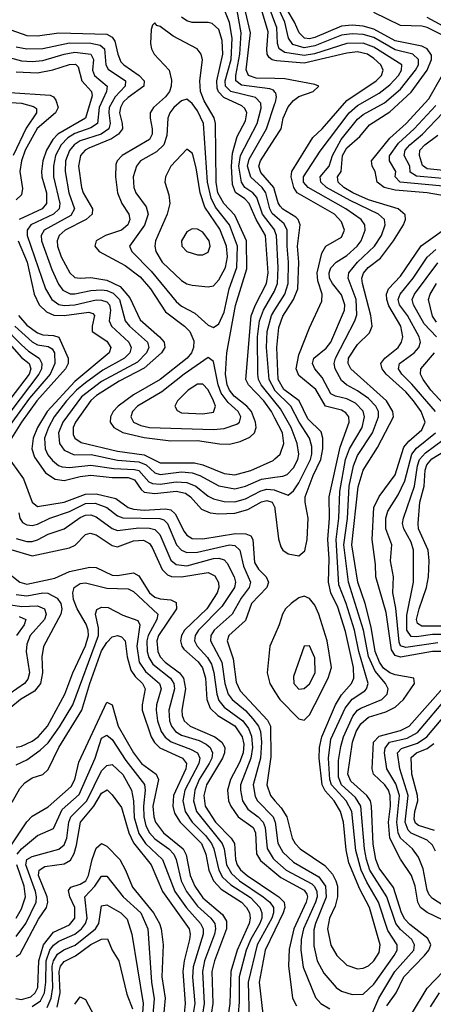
# Model space of a CAD drawing. Header units: inches. Extents: x 990535 to 1117859, y 769386 to 892122.
# Tile 868 of 1056: x 1049043 to 1050593, y 884627 to 888320. Entities that reach past the tile are written whole.
import ezdxf

# ---------------------------------------------------------------- set-up
doc = ezdxf.new("R2010")
doc.units = ezdxf.units.IN
doc.header["$MEASUREMENT"] = 0
doc.layers.add('B0848', color=7, linetype='Continuous')
doc.layers.add('B0858', color=7, linetype='Continuous')

msp = doc.modelspace()

# ---------------------------------------------------------------- linework, layer by layer
at = {"layer": 'B0848', "color": 5}
for points, elevation in [([(1050000, 888166.6), (1049989.2, 888169.2), (1049978.1, 888178.1), (1049970.7, 888190), (1049969.6, 888209.6), (1049974.6, 888274.6), (1049946.4, 888370), (1049946.5, 888430), (1049958.7, 888470), (1049991.1, 888510), (1050000, 888525.3)], 3780), ([(1050000, 888309.7), (1049977.1, 888370), (1049978.2, 888421.8), (1049989.3, 888450.7), (1050000, 888464.3)], 3760), ([(1050000, 888048.6), (1049995.1, 888055.1), (1049981.1, 888061.1), (1049874.4, 888074.4), (1049853.5, 888090), (1049852.9, 888110), (1049868.6, 888190), (1049873.9, 888270), (1049845.7, 888425.7)], 3840), ([(1050000, 887526.6), (1049998.9, 887530), (1049953.5, 887590), (1049932.5, 887652.5), (1049917.4, 887670), (1049887, 887690), (1049874.4, 887710), (1049864.7, 887770), (1049870.9, 887810), (1049932.7, 887930), (1049948.1, 887988.1), (1049947.3, 888007.3), (1049927.6, 888027.6), (1049834.5, 888050), (1049814.6, 888070), (1049812.8, 888090), (1049835.3, 888170), (1049839.3, 888250), (1049830, 888309.1), (1049810, 888359.6)], 3860), ([(1050000, 888098.7), (1049930, 888101), (1049900.8, 888110), (1049891.9, 888131.9), (1049907.8, 888270), (1049889.6, 888350)], 3820), ([(1050000, 886825.3), (1049987.3, 886850), (1049958.3, 886890), (1049900.3, 886950), (1049891.4, 886970), (1049911.3, 887208.7), (1049926.9, 887250), (1049968.2, 887330), (1049974.8, 887370), (1049964.6, 887510), (1049929.4, 887570), (1049903, 887630), (1049887.4, 887647.4), (1049852.1, 887672.1), (1049841.2, 887701.2), (1049836.5, 887770), (1049840.6, 887819.4), (1049858.9, 887881.1), (1049890, 887940.2), (1049894.9, 887970), (1049887.2, 887987.2), (1049876.1, 887996.1), (1049808.2, 888028.2), (1049788.7, 888048.7), (1049783.4, 888063.4), (1049781.9, 888090), (1049804.8, 888190), (1049802.1, 888242.1), (1049790, 888282.5), (1049765.2, 888305.2), (1049749.7, 888309.7), (1049690, 888309.6), (1049670, 888315), (1049650, 888329.1)], 3880), ([(1049010, 888281.9), (1049070, 888260.9), (1049110, 888259.1), (1049190, 888270.5), (1049370, 888265.7), (1049390, 888254.7), (1049399.7, 888239.7), (1049410.6, 888190), (1049422.3, 888162.3), (1049433.3, 888150), (1049491.4, 888110), (1049510.1, 888090), (1049508.7, 888070), (1049450, 888027.9), (1049431.2, 888010), (1049420.6, 887990), (1049417.5, 887970), (1049427.7, 887930), (1049428, 887910), (1049414.1, 887890), (1049386.7, 887873.3), (1049302.1, 887837.9), (1049288.6, 887830), (1049271.4, 887810), (1049264, 887770), (1049275.4, 887690), (1049281.3, 887670), (1049315.7, 887610), (1049315.1, 887590), (1049292, 887570), (1049214.2, 887530), (1049191.2, 887510), (1049183.7, 887490), (1049185.4, 887470), (1049198.6, 887430), (1049230.6, 887370), (1049250, 887353.1), (1049270, 887349.7), (1049310, 887352.2), (1049370, 887342.9), (1049419.3, 887319.3), (1049456.6, 887276.6), (1049494.6, 887194.6), (1049567.2, 887130), (1049584.6, 887110), (1049586.7, 887090), (1049574.2, 887070), (1049510, 887013), (1049416.2, 886963.8), (1049331.3, 886910), (1049310, 886891.5), (1049251.9, 886810), (1049243.7, 886790), (1049243.8, 886763.8), (1049250, 886749.7), (1049273.5, 886733.5), (1049410, 886701.2), (1049510, 886687.6), (1049570, 886657.9), (1049697.9, 886657.9), (1049730, 886650), (1049810, 886617.3), (1049850, 886612.1), (1049910, 886628.5), (1049993.3, 886666.7), (1050000, 886672.8)], 3880), ([(1049030, 888218.2), (1049069.9, 888210.1), (1049130, 888212), (1049230, 888233.3), (1049310, 888231.7), (1049344.9, 888224.9), (1049360.7, 888210), (1049366.3, 888150), (1049374.6, 888134.6), (1049439.5, 888090), (1049438.2, 888070), (1049400.8, 888030), (1049379.1, 887990), (1049376.9, 887970), (1049382.9, 887930), (1049377.6, 887910), (1049349.2, 887890.8), (1049270, 887865.2), (1049247.2, 887850), (1049230, 887829.5), (1049214.6, 887790), (1049213.9, 887750), (1049227.5, 887670), (1049248.9, 887610), (1049234.6, 887585.4), (1049135.5, 887530), (1049124.1, 887510), (1049125.3, 887490), (1049163.4, 887383.4), (1049188.1, 887328.1), (1049205.2, 887305.2), (1049232.1, 887292.1), (1049250, 887291.1), (1049310, 887304.1), (1049350, 887306.4), (1049370, 887304), (1049394, 887294), (1049417.4, 887270), (1049439, 887190), (1049455.4, 887170), (1049522.4, 887110), (1049527.3, 887090), (1049518.4, 887070), (1049484.2, 887035.8), (1049350, 886962.4), (1049274.8, 886905.2), (1049204.4, 886810), (1049188.9, 886770), (1049192.1, 886730), (1049210, 886705.5), (1049247.4, 886687.4), (1049311.6, 886688.4), (1049410, 886667.4), (1049490, 886661.3), (1049517.2, 886650), (1049550, 886620.2), (1049570, 886614.2), (1049650, 886623.4), (1049690, 886619.6), (1049718.9, 886610), (1049790, 886570.9), (1049850, 886559.7), (1049890, 886569.6), (1049950, 886596.4), (1050000, 886603.5)], 3860), ([(1048990, 888181.5), (1049050, 888165.9), (1049090, 888162.9), (1049130, 888166.3), (1049210, 888190.7), (1049250, 888197.8), (1049310, 888190.5), (1049319.4, 888170), (1049316, 888130), (1049323.7, 888110), (1049371.3, 888070), (1049369, 888050), (1049341.3, 887990), (1049334.6, 887930), (1049310, 887914.3), (1049250, 887892.7), (1049223.7, 887876.3), (1049198.1, 887850), (1049177.2, 887810), (1049169.4, 887770), (1049169.6, 887730), (1049193.5, 887630), (1049190.9, 887610), (1049170.1, 887590), (1049085.4, 887550), (1049071.4, 887530), (1049071, 887510), (1049139.5, 887310), (1049163.4, 887270), (1049190, 887252), (1049210, 887248.2), (1049250, 887250.4), (1049330, 887268.5), (1049350, 887268.3), (1049370, 887261.2), (1049379.9, 887250), (1049383.1, 887230), (1049378.7, 887190), (1049386.9, 887170), (1049452.3, 887110), (1049460.6, 887090), (1049456.4, 887070), (1049436.1, 887050), (1049355.2, 887004.8), (1049290, 886958.3), (1049255.8, 886930), (1049218.4, 886890), (1049172.2, 886830), (1049150.9, 886790), (1049136.7, 886750), (1049138.8, 886710), (1049148.2, 886688.2), (1049165.8, 886665.8), (1049188.2, 886648.2), (1049202.9, 886642.9), (1049230, 886639.9), (1049310, 886649.4), (1049396.3, 886636.3), (1049473.2, 886633.2), (1049490, 886628.5), (1049526.8, 886586.8), (1049540.5, 886580.5), (1049570, 886578.1), (1049630, 886586.2), (1049670, 886584.1), (1049703.4, 886570), (1049750, 886532.5), (1049770, 886522.6), (1049810, 886512.6), (1049850, 886511.2), (1049890, 886522.6), (1049947.6, 886552.4), (1049970, 886558.5), (1049996.6, 886556.6), (1050000, 886555.3)], 3840), ([(1049030, 888124.5), (1049110, 888121), (1049167.8, 888132.2), (1049230, 888152.2), (1049252.4, 888152.4), (1049262.8, 888142.8), (1049276.6, 888090), (1049312.6, 888050), (1049314.8, 888034.8), (1049289.7, 887950), (1049186.2, 887890), (1049167.1, 887870), (1049143.8, 887830), (1049129.8, 887790), (1049124.5, 887750), (1049126.3, 887730), (1049144.1, 887670), (1049143.8, 887630), (1049126.9, 887610), (1049041.3, 887570)], 3820), ([(1049006.4, 888046.4), (1049156.9, 888036.9), (1049170.2, 888030.2), (1049178.5, 888018.5), (1049187.3, 887990), (1049177.7, 887970), (1049108.4, 887911.6), (1049063.8, 887830), (1049049.8, 887790), (1049043.8, 887750), (1049053.3, 887686.7), (1049050, 887662.9), (1049030, 887644.5)], 3780), ([(1048970, 888011.4), (1049050, 888006.6), (1049094.5, 887994.5), (1049106.2, 887986.2), (1049106.7, 887970), (1049067.4, 887912.6), (1049018.2, 887810)], 3760), ([(1050000, 887584.3), (1049990, 887593), (1049980.9, 887610), (1049966, 887670), (1049952.1, 887690), (1049909.7, 887729.7), (1049896.8, 887770), (1049902.8, 887797.2), (1049967.8, 887910), (1050000, 888005.6)], 3840), ([(1050000, 887676.7), (1049996.2, 887690), (1049946.6, 887746.6), (1049939.4, 887770), (1049945.5, 887790), (1050000, 887874.3)], 3820), ([(1049037.5, 887490), (1049071.1, 887410), (1049097.2, 887290), (1049115.7, 887250), (1049143.4, 887223.4), (1049171.5, 887211.5), (1049210, 887210.4), (1049302.5, 887222.5), (1049317.9, 887217.9), (1049324, 887210), (1049314.7, 887170), (1049315.4, 887150), (1049370, 887114.6), (1049385, 887090), (1049378, 887070), (1049250, 886963.1), (1049146.7, 886850), (1049109.8, 886790), (1049093.3, 886750), (1049088.2, 886710), (1049098.5, 886678.5), (1049140, 886620), (1049176.1, 886596.1), (1049210, 886591.7), (1049270, 886606.6), (1049310, 886610.8), (1049390, 886602.2), (1049450, 886602.8), (1049473.7, 886593.7), (1049497.9, 886557.9), (1049510, 886547.8), (1049550, 886543.1), (1049630, 886551.4), (1049664.1, 886544.1), (1049684, 886530), (1049724.4, 886484.4), (1049757.4, 886470), (1049790, 886466.2), (1049850, 886469.1), (1049897.8, 886482.2), (1049950, 886511.1), (1049970, 886515.8), (1049989.4, 886510), (1049999.4, 886490), (1050000, 886485.3)], 3820), ([(1050000, 886885.9), (1049947.9, 886950), (1049938.7, 886970), (1049936.1, 886990), (1049934.5, 887130), (1049942.6, 887190), (1049956.9, 887230), (1049998.5, 887301.5), (1050000, 887305.6)], 3860), ([(1049039.2, 887210), (1049070, 887174.5), (1049110, 887144.8), (1049130, 887137.6), (1049170, 887135.6), (1049189.6, 887129.6), (1049224.6, 887050), (1049224.4, 887030), (1049214.8, 887010), (1049107.7, 886890), (1049049.5, 886810), (1048999.4, 886730)], 3780), ([(1050000, 886929.5), (1049999.5, 886930), (1049978.6, 886970), (1049968.7, 887090), (1049971.3, 887150), (1049986.5, 887210), (1050000, 887231.6)], 3840), ([(1048981.1, 887170), (1049050, 887099.7), (1049075.9, 887075.9), (1049116.5, 887050), (1049126.6, 887030), (1049125, 887010), (1049115.3, 886990), (1048975.2, 886804.8)], 3740), ([(1049025.6, 887170), (1049090, 887111.2), (1049110, 887100.2), (1049150, 887094.4), (1049164.9, 887084.9), (1049173.8, 887070), (1049174.8, 887030), (1049157.7, 886990), (1049080.1, 886899.9), (1048987.5, 886772.5)], 3760), ([(1048994.8, 887114.8), (1049050, 887052.4), (1049079.1, 887030), (1049085.2, 887010), (1049078.5, 886990), (1048940.5, 886810)], 3720), ([(1048991.5, 886690), (1049057.7, 886597.7), (1049090, 886510.1), (1049110, 886493.9), (1049210, 886509.6), (1049290, 886540.1), (1049330, 886540.8), (1049403.6, 886523.6), (1049450, 886490.1), (1049470, 886483.8), (1049510, 886479.6), (1049590, 886485.6), (1049610, 886480.7), (1049626.3, 886466.3), (1049659.5, 886399.5), (1049670, 886386.4), (1049690, 886374.4), (1049730, 886372.4), (1049852.1, 886392.1), (1049891, 886391), (1049910, 886383.3), (1049917.3, 886370), (1049923.9, 886283.9), (1049938.4, 886258.4), (1049966.7, 886230), (1049976, 886210), (1049969, 886190), (1049912.6, 886130), (1049890, 886065.6), (1049827.2, 886010), (1049821.1, 885990), (1049842.9, 885922.9), (1049854.3, 885834.3), (1049870, 885803), (1049971.8, 885691.8), (1049982.8, 885670), (1049984.8, 885555.2), (1049969.3, 885450), (1049983, 885410), (1050000, 885390.1)], 3780), ([(1049039.4, 886470), (1049043.5, 886450), (1049054.3, 886434.3), (1049070, 886424.7), (1049090, 886422.5), (1049110, 886427.6), (1049156.5, 886450), (1049230, 886475.3), (1049290, 886504.7), (1049326.4, 886506.4), (1049369.6, 886490), (1049410, 886459.3), (1049430, 886451.9), (1049568.9, 886448.9), (1049583.3, 886443.3), (1049596.7, 886430), (1049630.6, 886350.6), (1049649.5, 886329.5), (1049670, 886320.8), (1049710, 886322.7), (1049829.8, 886349.8), (1049850, 886347.8), (1049868.9, 886330), (1049881.6, 886270), (1049908.9, 886210), (1049903.5, 886190), (1049873.5, 886150), (1049839.2, 886090), (1049772.1, 886030), (1049759.8, 886010), (1049757.8, 885990), (1049801.4, 885910), (1049812, 885830), (1049825.1, 885790), (1049840.2, 885770), (1049889, 885729), (1049917.5, 885697.5), (1049938.2, 885670), (1049946.1, 885650), (1049949.2, 885610), (1049945.9, 885550), (1049918.2, 885450), (1049926.4, 885406.4), (1049935, 885390), (1049992.7, 885330), (1050000, 885312.7)], 3760), ([(1049030, 886374.3), (1049070, 886362.9), (1049090, 886362.5), (1049110, 886368.5), (1049150, 886390.4), (1049210, 886409.7), (1049270, 886452.3), (1049290, 886461), (1049310, 886462.7), (1049330, 886455.3), (1049390, 886411.6), (1049410, 886403.4), (1049490, 886413.5), (1049530, 886412.9), (1049550, 886408), (1049569.1, 886389.1), (1049610, 886292.3), (1049630, 886276.5), (1049670, 886271.2), (1049770, 886299.3), (1049790, 886300.2), (1049810, 886293.6), (1049820.7, 886280.7), (1049847.4, 886230), (1049851.7, 886210), (1049847.9, 886190), (1049800.8, 886119.2), (1049713.7, 886030), (1049701.4, 886010), (1049698.8, 885990), (1049708, 885970), (1049747.4, 885927.4), (1049762.6, 885902.6), (1049771.2, 885871.2), (1049781.7, 885790), (1049790, 885766.7), (1049810, 885741.6), (1049879.8, 885690), (1049900.8, 885660.8), (1049912.4, 885632.4), (1049915.9, 885590), (1049910, 885550), (1049871.4, 885450), (1049870.5, 885430), (1049878.9, 885390), (1049898.9, 885358.9), (1049937.6, 885330), (1049956.4, 885310), (1049963.6, 885290), (1049970.4, 885210.4), (1049993.5, 885173.5), (1050000, 885167.7)], 3740), ([(1048950.2, 886350), (1049090, 886308.5), (1049230, 886339.4), (1049250.7, 886349.3), (1049290, 886389.3), (1049306.8, 886393.2), (1049330, 886387.9), (1049390, 886347.7), (1049410, 886343.1), (1049470, 886365.3), (1049507.2, 886367.2), (1049530, 886354.6), (1049540.3, 886340.3), (1049577, 886257), (1049597.4, 886237.4), (1049611.7, 886231.7), (1049650, 886229.5), (1049750, 886246.3), (1049774.2, 886234.2), (1049788.3, 886208.3), (1049789.7, 886190), (1049783.2, 886170), (1049744.6, 886110), (1049661.3, 886030), (1049650, 886010), (1049645.8, 885990), (1049650.6, 885970), (1049658.8, 885958.8), (1049711.6, 885911.6), (1049728.4, 885888.4), (1049739.1, 885850), (1049744.7, 885770), (1049757.2, 885737.2), (1049786.3, 885710), (1049850, 885671.4), (1049877.2, 885630), (1049882.9, 885602.9), (1049880.7, 885570), (1049866.8, 885533.2), (1049833.7, 885470), (1049821.9, 885430), (1049826.2, 885390), (1049834, 885370), (1049862.3, 885330), (1049917.9, 885290), (1049926.7, 885270), (1049931.3, 885191.3), (1049946, 885166), (1050000, 885121.1)], 3720), ([(1048990, 886252.9), (1049043.4, 886210), (1049070, 886202.8), (1049174.8, 886225.2), (1049230, 886250), (1049306.7, 886266.7), (1049330, 886264.7), (1049390, 886236.2), (1049410, 886235), (1049470, 886245.1), (1049490, 886233.2), (1049529.3, 886170), (1049550, 886154.3), (1049570, 886147.6), (1049610, 886144.1), (1049630, 886133.2), (1049631.3, 886110), (1049563.2, 886010), (1049557.2, 885990), (1049560.7, 885950), (1049570, 885930), (1049588.1, 885910), (1049642.5, 885870), (1049657.8, 885850), (1049664.5, 885810), (1049651.1, 885730), (1049652.3, 885710), (1049659.9, 885690), (1049682.4, 885670), (1049774.8, 885630), (1049800.5, 885610), (1049811.5, 885590), (1049810.8, 885570), (1049803.1, 885550), (1049743, 885450), (1049732.9, 885410), (1049738.9, 885370), (1049776.7, 885310), (1049836, 885250), (1049848.6, 885230), (1049851.6, 885170), (1049858.2, 885150), (1049871, 885131), (1049895.4, 885110), (1050000, 885040.1)], 3680), ([(1049030, 885591.6), (1049050, 885594.5), (1049090, 885614.1), (1049112.5, 885630), (1049147.8, 885670), (1049212.7, 885790), (1049242.4, 885870), (1049290, 885971.2), (1049300.5, 886010), (1049299.9, 886030), (1049292.7, 886052.8), (1049258.4, 886110), (1049245, 886145), (1049241.9, 886170), (1049247, 886190), (1049270, 886205.4), (1049290, 886207.5), (1049370, 886187.7), (1049450, 886184.4), (1049470, 886174.4), (1049561.3, 886090), (1049557.5, 886070), (1049525.2, 886010), (1049519.9, 885990), (1049520.5, 885950), (1049527, 885927), (1049542.3, 885902.3), (1049608.1, 885850), (1049620.8, 885830), (1049623, 885810), (1049602, 885730), (1049604.8, 885690), (1049612, 885670), (1049627.5, 885650), (1049650, 885636.3), (1049715.6, 885615.6), (1049742.3, 885602.3), (1049757.4, 885590), (1049766.2, 885570), (1049763.2, 885550), (1049753.8, 885530), (1049715.8, 885470), (1049699.9, 885430), (1049694.1, 885390), (1049705.4, 885350), (1049802.5, 885230), (1049810.2, 885210), (1049818.6, 885150), (1049836.8, 885116.8), (1049867, 885090), (1049956.3, 885030), (1049980.6, 885010), (1049994.3, 884990), (1049994.5, 884970), (1049987.7, 884950), (1049933.4, 884850), (1049899.9, 884710), (1049903.2, 884570)], 3660), ([(1049030, 886163.3), (1049070, 886158.6), (1049129.5, 886169.5), (1049148.9, 886168.9), (1049183.8, 886150), (1049197.1, 886130), (1049200.9, 886110), (1049198, 886090), (1049131.9, 885968.1), (1049125.8, 885930), (1049128.3, 885870), (1049121, 885830), (1049098.4, 885801.6), (1049046.2, 885770), (1049010, 885739.8)], 3660), ([(1049010, 886125.6), (1049050, 886119), (1049110, 886121.4), (1049135.7, 886110), (1049142.3, 886090), (1049136.4, 886070), (1049082.4, 886010), (1049070, 885978), (1049067.2, 885950), (1049080.2, 885870), (1049073.6, 885846.4), (1049061, 885830), (1049003.8, 885790)], 3640), ([(1049030, 885525.4), (1049070, 885544.1), (1049120.2, 885579.8), (1049150, 885607.1), (1049193, 885667), (1049241.9, 885750), (1049338.9, 886010), (1049338.9, 886038.9), (1049327.4, 886090), (1049332.1, 886107.9), (1049350, 886116.4), (1049375.2, 886115.2), (1049430, 886086.6), (1049486, 886066), (1049493.6, 886050), (1049482.1, 885970), (1049490.5, 885910.5), (1049514.8, 885874.8), (1049567.5, 885830), (1049573.9, 885810), (1049556.3, 885750), (1049554.7, 885730), (1049559.9, 885690), (1049573.2, 885650), (1049588, 885628), (1049610.6, 885610.6), (1049684, 885584), (1049709.3, 885570), (1049718, 885550), (1049714.1, 885530), (1049662.7, 885430), (1049655.1, 885390), (1049662.9, 885350), (1049690, 885310), (1049739.6, 885259.6), (1049761.8, 885230), (1049771.4, 885210), (1049789.1, 885130), (1049803.5, 885103.5), (1049834.4, 885074.4), (1049907.8, 885027.8), (1049943.1, 884990), (1049951, 884970), (1049950.2, 884950), (1049942.9, 884930), (1049909.3, 884870.7), (1049892.7, 884830), (1049865.9, 884730), (1049865.4, 884634.6), (1049858.2, 884550)], 3640), ([(1049041.6, 886081.6), (1049066.5, 886070), (1049059.8, 886050), (1049030.8, 886010)], 3620), ([(1049015.1, 885384.9), (1049044.2, 885435.8), (1049062.2, 885457.8), (1049090, 885475.7), (1049130, 885488.7), (1049150, 885507.3), (1049190, 885590), (1049276.3, 885730), (1049305.5, 885830), (1049350, 885952.4), (1049370, 885984.1), (1049390, 886004.5), (1049410, 886010.5), (1049425.4, 886005.4), (1049438.3, 885990), (1049446.3, 885930), (1049460.3, 885880.3), (1049476.1, 885856.1), (1049503.5, 885830), (1049514.1, 885810), (1049502.1, 885750), (1049502.3, 885730), (1049535.8, 885630), (1049548.2, 885608.2), (1049568.3, 885588.3), (1049653.6, 885550), (1049668.9, 885530), (1049665.6, 885510), (1049620, 885410), (1049616.7, 885370), (1049623.7, 885343.7), (1049645, 885310), (1049724.5, 885230), (1049740.8, 885190), (1049752.1, 885130), (1049770, 885090), (1049798.9, 885058.9), (1049874.1, 885010), (1049893.8, 884990), (1049904.2, 884970), (1049906.7, 884950), (1049902.9, 884930), (1049858.8, 884830), (1049834.3, 884750), (1049830.7, 884630), (1049819.1, 884550)], 3620), ([(1050000, 886012.9), (1049981.3, 885970), (1049971.4, 885870), (1049980.7, 885830), (1050000, 885798.9)], 3820), ([(1049002.6, 885210), (1049070, 885310.5), (1049090, 885332), (1049150, 885367.3), (1049236.7, 885443.3), (1049249.5, 885470), (1049264.8, 885535.2), (1049370, 885760.2), (1049389.4, 885749.4), (1049412.9, 885670), (1049469.6, 885570), (1049500.2, 885530), (1049554.2, 885490), (1049563.5, 885470), (1049542.5, 885370), (1049545.8, 885330), (1049552.1, 885310), (1049582.2, 885270), (1049656.1, 885210), (1049666.7, 885186.7), (1049682.3, 885110), (1049699.5, 885070), (1049730, 885026.1), (1049803.1, 884963.1), (1049817.9, 884937.9), (1049818.3, 884910), (1049774, 884790), (1049763.8, 884750), (1049766.8, 884630), (1049754.3, 884550)], 3580), ([(1049033.5, 885190), (1049050, 885209.5), (1049110, 885260.1), (1049170, 885286.6), (1049202.4, 885357.6), (1049266.7, 885413.3), (1049325.9, 885550), (1049350, 885624.7), (1049370, 885636.5), (1049390, 885620.3), (1049441.4, 885541.4), (1049510.6, 885450.6), (1049513.6, 885430), (1049507, 885370), (1049508.1, 885330), (1049516.4, 885296.4), (1049529.6, 885270), (1049550, 885247.3), (1049601.6, 885210), (1049620.9, 885190), (1049630.3, 885170), (1049649, 885090), (1049668.9, 885050), (1049710, 884994.7), (1049759.8, 884950), (1049775, 884930), (1049777.4, 884910), (1049773.2, 884890), (1049736.4, 884790), (1049728, 884750), (1049734.5, 884630), (1049721.9, 884550)], 3560), ([(1049030, 884881.2), (1049066.2, 884930), (1049104.9, 885010), (1049106.7, 885030), (1049102.2, 885050), (1049065.6, 885150), (1049069.7, 885170), (1049090, 885180.5), (1049190, 885208.7), (1049210, 885225.1), (1049220.2, 885250), (1049226.9, 885310), (1049234.4, 885330), (1049294.3, 885390), (1049350, 885502.8), (1049370, 885522.5), (1049390, 885526.4), (1049430, 885489.1), (1049461.7, 885430), (1049470, 885390.4), (1049472.6, 885327.4), (1049490, 885267.2), (1049514.7, 885230), (1049578.2, 885170), (1049624.7, 885050), (1049668.3, 884988.3), (1049721.5, 884930), (1049730.5, 884910), (1049730.3, 884890), (1049693, 884767), (1049691.2, 884728.8), (1049700, 884630), (1049689.5, 884570)], 3540), ([(1049030, 884806.3), (1049044.7, 884815.3), (1049113.7, 884946.3), (1049143.1, 884990), (1049149.3, 885010), (1049146.7, 885030), (1049114.3, 885110), (1049116.1, 885130), (1049136.9, 885143.1), (1049210, 885153.3), (1049233.2, 885166.8), (1049247.3, 885192.7), (1049256.7, 885223.3), (1049271.1, 885310), (1049321, 885370), (1049350, 885419.1), (1049371.2, 885431.2), (1049390, 885412.7), (1049424.2, 885364.2), (1049452.8, 885270), (1049470, 885232.4), (1049535.5, 885150), (1049579.1, 885050), (1049679, 884910), (1049682.7, 884890), (1049680.3, 884870), (1049659.8, 884790), (1049654.8, 884750), (1049663.3, 884630), (1049653.2, 884530)], 3520), ([(1049028.6, 884648.6), (1049050, 884644.1), (1049085.4, 884654.6), (1049101.4, 884670), (1049110.6, 884690), (1049114.4, 884790), (1049132, 884850), (1049170, 884897.4), (1049230, 884924.5), (1049250.2, 884950), (1049249.3, 884990), (1049231.6, 885030), (1049226.4, 885053.6), (1049234.5, 885065.5), (1049270, 885077.4), (1049290.6, 885090), (1049301.7, 885110), (1049314.6, 885170), (1049330, 885212.6), (1049350, 885229.6), (1049370, 885219.6), (1049418.1, 885170), (1049440.3, 885130), (1049466, 885066), (1049545.1, 884970), (1049567.5, 884930), (1049573.5, 884910), (1049580.6, 884850), (1049576.6, 884730), (1049588.8, 884650), (1049577.4, 884530)], 3480), ([(1049030, 884949.7), (1049050, 884984.1), (1049065.2, 885030), (1049059.7, 885070), (1049032, 885150)], 3560), ([(1049090, 884618), (1049120.6, 884639.4), (1049136.4, 884670), (1049141.6, 884710), (1049142.1, 884790), (1049156.4, 884830), (1049170, 884848.8), (1049190, 884864), (1049250, 884889.4), (1049275.4, 884910), (1049290, 884930), (1049296, 884950), (1049286.9, 885030), (1049324.9, 885070), (1049350, 885107.2), (1049370, 885107), (1049431, 885030), (1049497.1, 884970), (1049523.9, 884910), (1049536.7, 884710), (1049547.1, 884647.1), (1049537.5, 884530)], 3460), ([(1049145.9, 884614.1), (1049161.1, 884650), (1049167.8, 884690), (1049165.2, 884770), (1049170, 884790.1), (1049185.2, 884814.8), (1049208.8, 884831.2), (1049251, 884849), (1049327.6, 884910), (1049339.7, 884930), (1049350, 884995.6), (1049370, 884999.1), (1049422.5, 884970), (1049445.6, 884945.6), (1049463, 884890), (1049506.1, 884630), (1049494.5, 884470)], 3440), ([(1050000, 884905.1), (1049963.9, 884830), (1049941.3, 884710), (1049955, 884590), (1049969.7, 884550), (1049984, 884530), (1050000, 884513.9)], 3680), ([(1049184, 884616), (1049194.4, 884670), (1049190.7, 884750), (1049196.2, 884770), (1049210, 884787.7), (1049251.9, 884808.1), (1049310, 884851.3), (1049350, 884871), (1049372.5, 884872.5), (1049389.6, 884830), (1049414.8, 884790), (1049445.2, 884665.2), (1049465.9, 884610)], 3420), ([(1049250, 884626.5), (1049270, 884654.3), (1049290, 884644.5), (1049343.1, 884543.1)], 3380)]:
    msp.add_lwpolyline(points, dxfattribs=dict(at, elevation=elevation))
for points, elevation in [([(1049550, 888307.8), (1049540.4, 888299.6), (1049536.5, 888283.5), (1049533.8, 888230), (1049537.2, 888210), (1049547.8, 888190), (1049603.4, 888130), (1049612.7, 888092.7), (1049610.9, 888070), (1049604.2, 888050), (1049590.3, 888030), (1049545.2, 887990), (1049532.5, 887970), (1049531.7, 887950), (1049540.2, 887910), (1049539.2, 887890), (1049529.4, 887870.6), (1049426.8, 887810), (1049408.1, 887790), (1049403.3, 887776.7), (1049401.9, 887730), (1049409.2, 887670), (1049425.6, 887630), (1049452.1, 887590), (1049455.8, 887570), (1049448.3, 887550), (1049425.4, 887530), (1049364.6, 887510), (1049330, 887490.3), (1049324.9, 887470), (1049341.5, 887450), (1049438.4, 887398.4), (1049495.1, 887355.1), (1049533.6, 887310), (1049590, 887224.3), (1049661.1, 887170), (1049680.6, 887150), (1049695.5, 887115.5), (1049694.6, 887090), (1049686.8, 887070), (1049671, 887050), (1049570.2, 886969.8), (1049470, 886913.3), (1049411.8, 886870), (1049393.7, 886850), (1049383.8, 886830), (1049382.7, 886810), (1049396.1, 886790), (1049430, 886771.4), (1049510, 886752.9), (1049610, 886740.2), (1049710, 886740.9), (1049791.7, 886728.3), (1049830, 886727.6), (1049870, 886737.4), (1049906.3, 886753.7), (1049922.9, 886770), (1049929.3, 886790), (1049927.1, 886810), (1049911.5, 886850), (1049894.7, 886870), (1049847.5, 886907.5), (1049829.2, 886930), (1049820.7, 886950), (1049815.2, 886990), (1049819.6, 887070), (1049852.2, 887247.8), (1049894.6, 887385.4), (1049892.9, 887490), (1049850, 887586.5), (1049807.9, 887630), (1049785.8, 887670), (1049779.7, 887710), (1049776.6, 887930), (1049771.9, 887951.9), (1049735, 888015), (1049721.4, 888050), (1049718.5, 888090), (1049728.9, 888168.9), (1049723.7, 888190), (1049709, 888210), (1049618.3, 888258.3), (1049570, 888293.7), (1049557.8, 888297.8)], 3920), ([(1049670, 888021.7), (1049650, 888015.3), (1049620.5, 887990), (1049605.5, 887970), (1049598.8, 887950), (1049594.8, 887885.2), (1049583.4, 887850), (1049556.1, 887823.9), (1049496.2, 887790), (1049480.6, 887770), (1049468.9, 887730), (1049470.5, 887690), (1049478.3, 887670), (1049517.6, 887617.6), (1049524.3, 887590), (1049511.3, 887548.7), (1049455.3, 887470), (1049463.8, 887450), (1049536.6, 887376.6), (1049630, 887262.5), (1049650, 887245.5), (1049699.3, 887219.3), (1049750, 887173.4), (1049770, 887165), (1049790, 887178.5), (1049810, 887222.6), (1049827.8, 887310), (1049856.6, 887390), (1049859.4, 887470), (1049829.1, 887550), (1049777.1, 887617.1), (1049760.7, 887650), (1049747.7, 887710), (1049731.6, 887930), (1049710, 887978), (1049690, 888006.1)], 3940), ([(1049670, 887834.5), (1049609.5, 887770), (1049589.4, 887730), (1049587.8, 887710), (1049602.3, 887662.3), (1049605.4, 887630), (1049595.4, 887590), (1049552.2, 887490), (1049549.7, 887470), (1049553.8, 887450), (1049577.5, 887410), (1049650, 887341.6), (1049670, 887329.6), (1049690, 887324.2), (1049750, 887317.4), (1049770, 887321.5), (1049790, 887343.5), (1049814.2, 887390), (1049821.9, 887430), (1049818.7, 887470), (1049793.5, 887533.5), (1049737, 887617), (1049719.3, 887670), (1049704.5, 887764.5), (1049692.4, 887812.4), (1049690, 887819.7)], 3960), ([(1049690, 887535.8), (1049670, 887524.4), (1049650.2, 887490), (1049651.4, 887470), (1049670, 887450.3), (1049710, 887438.3), (1049730, 887438.2), (1049750, 887447.3), (1049757.1, 887470), (1049753.5, 887490), (1049730, 887523.2), (1049710, 887534.5)], 3980), ([(1049750, 887053.2), (1049660.1, 886990), (1049576.6, 886923.4), (1049485, 886870), (1049466.5, 886850), (1049459.7, 886830), (1049470.1, 886810), (1049497.5, 886797.5), (1049530, 886790.1), (1049770, 886782.9), (1049810, 886786), (1049857.7, 886802.3), (1049867.1, 886810), (1049872, 886830), (1049862.1, 886850), (1049824.4, 886884.4), (1049798.7, 886918.7), (1049786.6, 886950), (1049770, 887037.7)], 3940), ([(1049730, 886952.7), (1049710, 886952.3), (1049674.4, 886930), (1049634.5, 886890), (1049625.1, 886870), (1049633.3, 886853.3), (1049650, 886845.1), (1049730, 886841.3), (1049770, 886848.2), (1049776.7, 886870), (1049769.5, 886890), (1049750, 886931)], 3960)]:
    msp.add_lwpolyline(points, close=True, dxfattribs=dict(at, elevation=elevation))
at = {"layer": 'B0858', "color": 5}
for points, elevation in [([(1050350, 884559.3), (1050389.2, 884650), (1050449.8, 884750.2), (1050520.5, 884830), (1050523.5, 884850), (1050512.8, 884870), (1050470, 884906.7), (1050452.8, 884930), (1050419.7, 885030), (1050356.2, 885130), (1050342.7, 885170), (1050335.5, 885210), (1050322.4, 885370), (1050301.8, 885401.8), (1050250, 885450), (1050238.1, 885478.1), (1050238.4, 885541.6), (1050246.4, 885593.6), (1050257.5, 885630), (1050292.3, 885707.7), (1050310, 885729.7), (1050322.4, 885737.6), (1050401.2, 885770), (1050421, 885790), (1050424.7, 885810), (1050414.4, 885830), (1050376.1, 885876.1), (1050350.8, 885930.8), (1050331.9, 886030), (1050275.5, 886210), (1050258.4, 886350), (1050271.3, 886448.7), (1050278.6, 886570), (1050294.2, 886645.8), (1050310, 886684.6), (1050365.6, 886770), (1050388.6, 886830), (1050387.8, 886850), (1050378.2, 886870), (1050350, 886899.1), (1050310, 886927.7), (1050268.1, 886950), (1050250, 886966.1), (1050226.1, 887010), (1050221.6, 887030), (1050226.7, 887050), (1050299.8, 887190), (1050307.2, 887212.8), (1050304.7, 887270), (1050273.9, 887350), (1050276.9, 887370), (1050309, 887410), (1050373.5, 887470), (1050399.3, 887510), (1050413.7, 887550), (1050410.3, 887570), (1050388.4, 887590), (1050281.4, 887641.4), (1050193.7, 887690), (1050171.9, 887710), (1050169.9, 887730), (1050202.7, 887770), (1050215.7, 887810), (1050248.3, 887870), (1050310, 887947.2), (1050330, 887963.8), (1050410, 888007.6), (1050470, 888059.5), (1050526.7, 888130), (1050537.4, 888150), (1050537.6, 888170), (1050517.3, 888190), (1050450, 888206.4), (1050370, 888252.6), (1050330, 888264.2), (1050290, 888267.1), (1050250, 888261.4), (1050150, 888222.3), (1050110, 888213.9), (1050067.4, 888227.4), (1050050.4, 888250), (1050037, 888310), (1050009.5, 888370)], 3740), ([(1050419.3, 884620.7), (1050454.2, 884670), (1050483.5, 884730), (1050560.9, 884810), (1050576.7, 884830), (1050584, 884850), (1050573.6, 884873.6), (1050505.5, 884925.5), (1050486.2, 884946.2), (1050474.1, 884970), (1050444.1, 885064.1), (1050390, 885136.9), (1050378.2, 885170), (1050367.5, 885227.5), (1050362.4, 885370), (1050357.5, 885390), (1050343.8, 885410), (1050284.1, 885464.1), (1050273.1, 885490), (1050290.7, 885610), (1050304, 885650), (1050321.3, 885678.7), (1050350, 885703.1), (1050416.1, 885723.9), (1050450, 885740.9), (1050482, 885770), (1050523.6, 885830), (1050520.7, 885850), (1050450, 885862.1), (1050430, 885870.2), (1050407.4, 885887.4), (1050391.7, 885910), (1050375.4, 885950), (1050360.6, 886040.6), (1050337.8, 886130), (1050310.8, 886210), (1050288.6, 886350), (1050311.9, 886568.1), (1050331, 886630), (1050384.6, 886715.4), (1050444.6, 886830), (1050442.4, 886850), (1050417.6, 886890), (1050283.8, 887010), (1050274, 887030), (1050275.9, 887050), (1050310, 887101), (1050354.5, 887145.5), (1050364.7, 887170), (1050359.8, 887210), (1050327.5, 887330), (1050325.7, 887350), (1050331.4, 887368.6), (1050349.9, 887390), (1050395.2, 887424.8), (1050444.8, 887490), (1050481.3, 887550), (1050488.7, 887570), (1050487.8, 887587.8), (1050462.1, 887610), (1050350, 887644.7), (1050292.5, 887670), (1050258.2, 887690), (1050236.7, 887710), (1050234.3, 887730), (1050248.5, 887750), (1050253.4, 887810), (1050270, 887839), (1050318.2, 887881.8), (1050354.2, 887925.8), (1050430, 887974.1), (1050510, 888048.2), (1050570, 888130), (1050587.1, 888170), (1050586.4, 888186.4), (1050570, 888210), (1050550, 888220), (1050450, 888241), (1050370, 888284.8), (1050330, 888296.1), (1050290, 888299.9), (1050250, 888295.6), (1050150, 888253), (1050130, 888248.4), (1050110.8, 888250.8), (1050090.5, 888270.5), (1050073.7, 888310), (1050049.5, 888350)], 3720), ([(1050650.7, 888250), (1050570, 888290), (1050550, 888295.2), (1050470, 888297.9), (1050370, 888346.5)], 3680), ([(1050630, 888295.2), (1050570, 888327.7)], 3660), ([(1050000, 885312.7), (1050001.2, 885310), (1050011.1, 885231.1), (1050030, 885197.8), (1050070, 885160.2), (1050164.5, 885104.5), (1050190, 885070), (1050192, 885028), (1050151.5, 884930), (1050145.8, 884905.8), (1050146.2, 884846.2), (1050157.9, 884790), (1050183.7, 884743.7), (1050230, 884689.5), (1050250, 884676.4), (1050290, 884663.3), (1050330, 884665.1), (1050370, 884701.8), (1050446.6, 884810), (1050457.6, 884830), (1050457.7, 884850), (1050423.2, 884903.2), (1050388.5, 885010), (1050344.4, 885084.4), (1050323, 885130), (1050303.4, 885203.4), (1050288.6, 885350), (1050267.3, 885390), (1050212, 885450), (1050205.6, 885470), (1050200.8, 885550), (1050210, 885621.6), (1050262.6, 885737.4), (1050290, 885770.9), (1050337.1, 885802.9), (1050343.7, 885810), (1050349.3, 885830), (1050313.8, 885950), (1050298.6, 886030), (1050267.2, 886130), (1050239.6, 886199.6), (1050228.9, 886370), (1050239.9, 886450), (1050243.5, 886550), (1050265, 886670), (1050279, 886710), (1050326.8, 886790), (1050336.2, 886830), (1050331, 886851), (1050301.3, 886881.3), (1050270, 886898.3), (1050227.2, 886907.2), (1050210, 886916.2), (1050177.2, 886977.2), (1050149.9, 887010), (1050140.1, 887030), (1050146.1, 887050), (1050192.2, 887087.8), (1050209.6, 887110), (1050260.1, 887230), (1050261.3, 887250), (1050250, 887287.4), (1050215.1, 887330), (1050204.8, 887350), (1050203.5, 887370), (1050210, 887389.3), (1050229.5, 887410.5), (1050270, 887435.6), (1050307.8, 887470), (1050322.9, 887490), (1050338.7, 887530), (1050336.3, 887550), (1050323.5, 887570), (1050266.2, 887610), (1050124.3, 887690), (1050107.5, 887710), (1050107.5, 887730), (1050170, 887827.3), (1050278.7, 887970), (1050310, 887998.5), (1050390, 888043.7), (1050430, 888075.5), (1050463.1, 888110), (1050474.1, 888130), (1050475.8, 888150), (1050370, 888217.2), (1050330, 888231.4), (1050270, 888230.8), (1050148.1, 888191.9), (1050110, 888184.9), (1050036.7, 888196.7), (1050015.3, 888210), (1050009.2, 888230), (1050007.5, 888290), (1050000, 888309.7)], 3760), ([(1050000, 885390.1), (1050023.1, 885363.1), (1050044.6, 885330), (1050064.6, 885250), (1050075.8, 885230), (1050094.3, 885210), (1050187.2, 885147.2), (1050215.3, 885115.3), (1050227.8, 885090), (1050234.1, 885070), (1050234.5, 885030), (1050225.3, 884994.7), (1050204.5, 884950), (1050196.4, 884910), (1050210, 884848.4), (1050232.3, 884810), (1050270, 884773.5), (1050310, 884759.1), (1050330, 884761.5), (1050350, 884771), (1050371, 884790), (1050390, 884820.6), (1050394.6, 884850), (1050354.7, 884990), (1050318.4, 885058.4), (1050277.5, 885157.5), (1050266.4, 885206.4), (1050256.3, 885310), (1050246.1, 885350), (1050221.8, 885390), (1050187.9, 885427.9), (1050177.5, 885450), (1050165.4, 885550), (1050167.2, 885590), (1050175.7, 885630), (1050227.3, 885750), (1050250, 885787.3), (1050287.4, 885830), (1050295.6, 885850), (1050294.3, 885890), (1050264.8, 886024.8), (1050235.8, 886115.8), (1050209.2, 886170), (1050200.1, 886210), (1050203.1, 886296.9), (1050198.7, 886370), (1050204.3, 886450), (1050203.3, 886530), (1050244.2, 886715.8), (1050278.2, 886810), (1050276.3, 886830), (1050265.3, 886845.3), (1050250, 886855.5), (1050189.6, 886870), (1050153.2, 886933.2), (1050090, 886984.8), (1050079.8, 887010), (1050090, 887063.2), (1050130, 887164.4), (1050175.9, 887264.1), (1050176.7, 887290), (1050160.8, 887340.8), (1050158, 887370), (1050175.6, 887444.4), (1050190.2, 887469.8), (1050250, 887504.1), (1050260.8, 887530), (1050250, 887561.1), (1050222.9, 887590), (1050083.1, 887670), (1050070.3, 887690.3), (1050060.9, 887730), (1050063.5, 887750), (1050142.5, 887877.5), (1050177.1, 887910), (1050270, 888016.9), (1050379.9, 888090), (1050399.2, 888110), (1050405.9, 888130), (1050396.6, 888150), (1050370, 888174.7), (1050346.7, 888190), (1050310, 888198.7), (1050270, 888194.6), (1050110, 888157.3), (1050005.3, 888165.3), (1050000, 888166.6)], 3780), ([(1050000, 887874.3), (1050023.1, 887910), (1050030.9, 887950), (1050050, 887993), (1050070, 888017.1), (1050090, 888032.3), (1050142.9, 888050), (1050164.4, 888070), (1050150, 888077), (1050037.4, 888097.4), (1050000, 888098.7)], 3820), ([(1050670, 887653.3), (1050570.1, 887670.1), (1050450, 887680.8), (1050409.9, 887690), (1050383.5, 887710), (1050375.8, 887750), (1050364.9, 887770), (1050361.3, 887790), (1050430, 887875.8), (1050491.7, 887930), (1050576.9, 888023.1), (1050627.6, 888112.4)], 3680), ([(1050000, 888005.6), (1050001.5, 888010), (1050006.1, 888030), (1050003.7, 888043.7), (1050000, 888048.6)], 3840), ([(1050670, 887691.2), (1050468.9, 887710), (1050450.9, 887730), (1050453.2, 887750), (1050429.6, 887790), (1050429.6, 887809.6), (1050462.8, 887857.2), (1050521.9, 887910), (1050602.5, 887997.5)], 3660), ([(1050698.4, 887718.4), (1050530, 887732.3), (1050507.4, 887747.4), (1050505.2, 887770), (1050484.4, 887810), (1050488.5, 887830), (1050505.1, 887850), (1050552.5, 887890), (1050629.7, 887970.3)], 3640), ([(1050743.4, 887743.4), (1050570, 887760.4), (1050552.9, 887772.9), (1050541.7, 887810), (1050543.4, 887830), (1050561.5, 887850), (1050610, 887887)], 3620), ([(1050000, 886485.3), (1050013.1, 886373.1), (1050022.2, 886342.2), (1050030, 886329.6), (1050050, 886316.6), (1050090, 886309.2), (1050112.5, 886327.5), (1050120.6, 886370), (1050124.6, 886450), (1050113.1, 886510), (1050113.6, 886530), (1050143, 886610), (1050172, 886670), (1050178.9, 886710), (1050179.6, 886750), (1050173.5, 886773.5), (1050123, 886823), (1050090.7, 886890), (1050033.1, 886933.1), (1050011.7, 886970), (1050006.8, 887090), (1050015.1, 887164.9), (1050030, 887207.5), (1050069.8, 887270.2), (1050086.1, 887310), (1050089.8, 887410), (1050085, 887470), (1050093.9, 887550), (1050087.3, 887570), (1050078.7, 887578.7), (1050030, 887608.5), (1050020, 887620), (1050012.5, 887632.5), (1050000, 887676.7)], 3820), ([(1050000, 887231.6), (1050036.4, 887290), (1050049.5, 887330), (1050051.1, 887410), (1050045.4, 887470), (1050045.9, 887530), (1050034.4, 887554.4), (1050000, 887584.3)], 3840), ([(1050630, 885949.4), (1050590, 885949.8), (1050470, 885928.6), (1050450, 885934.8), (1050436.5, 885956.5), (1050416.6, 886096.6), (1050377.7, 886230), (1050376.6, 886276.6), (1050363.9, 886370), (1050370.4, 886489.6), (1050390, 886531.9), (1050450, 886612), (1050483.6, 886716.4), (1050501.6, 886738.4), (1050550, 886781.4), (1050562.6, 886810), (1050547.6, 886850), (1050519.5, 886890), (1050490, 886923.9), (1050416.9, 886990), (1050401.6, 887010), (1050397.4, 887030), (1050411.4, 887050), (1050461.6, 887090), (1050474.9, 887110), (1050479.9, 887130), (1050472.3, 887170), (1050427.1, 887247.1), (1050419.2, 887270), (1050417.9, 887290), (1050425.2, 887310), (1050470, 887357.9), (1050548.2, 887471.8), (1050670, 887559.5)], 3680), ([(1050000, 887305.6), (1050009.1, 887330.9), (1050012.3, 887390), (1050005.2, 887510), (1050000, 887526.6)], 3860), ([(1050602.2, 886850), (1050513.3, 886953.3), (1050475.7, 886990), (1050463.5, 887010), (1050467.2, 887030), (1050522.3, 887070), (1050539.3, 887090), (1050545.3, 887110), (1050540.4, 887130), (1050496.7, 887210), (1050467.3, 887250), (1050462.3, 887270), (1050468.9, 887290), (1050517.7, 887350), (1050570.9, 887429.1), (1050602.4, 887457.6)], 3660), ([(1050605.1, 887130), (1050559.6, 887179.6), (1050519.9, 887250), (1050513.9, 887270), (1050522.6, 887290), (1050610, 887407.2)], 3640), ([(1050605.8, 887185.8), (1050590, 887208.2), (1050575.3, 887270), (1050581.2, 887290), (1050605.1, 887330)], 3620), ([(1050663.8, 886843.8), (1050584.1, 886930), (1050554.9, 886970), (1050545.7, 886990), (1050546.9, 887010), (1050598.4, 887070)], 3640), ([(1050000, 886555.3), (1050050, 886536.6), (1050070, 886553.2), (1050090, 886583.1), (1050133, 886670), (1050138.4, 886690), (1050138.3, 886718.3), (1050129.9, 886750), (1050090.2, 886810), (1050058.9, 886870), (1050000, 886929.5)], 3840), ([(1050000, 886603.5), (1050030, 886607.8), (1050045.8, 886614.2), (1050070, 886638.5), (1050085.5, 886670), (1050089.3, 886690), (1050083.4, 886730), (1050060.8, 886790), (1050020.6, 886860.6), (1050000, 886885.9)], 3860), ([(1050000, 886672.8), (1050018.9, 886690), (1050033.1, 886730), (1050028.4, 886770), (1050000, 886825.3)], 3880), ([(1050610, 885982.9), (1050490, 885964.8), (1050471.1, 885971.1), (1050465.3, 885985.3), (1050452.5, 886112.5), (1050442, 886170), (1050444.4, 886230), (1050432.8, 886290), (1050437.9, 886350), (1050415.6, 886410), (1050415.1, 886450), (1050423.1, 886476.9), (1050461.9, 886538.1), (1050486.9, 886590), (1050513.3, 886690), (1050530, 886712.2), (1050602.1, 886770)], 3660), ([(1050630, 886013.4), (1050590, 886013.3), (1050530, 886004.4), (1050510, 886006.3), (1050494.7, 886030), (1050494, 886086), (1050519.5, 886210), (1050519.8, 886330), (1050510, 886359.5), (1050482.7, 886410), (1050478.1, 886430), (1050481.8, 886450), (1050523.5, 886570), (1050533.7, 886646.3), (1050542.1, 886670), (1050564.3, 886695.7), (1050665.3, 886770)], 3640), ([(1050630, 886044.9), (1050550, 886045), (1050534.8, 886054.8), (1050531, 886070), (1050540.3, 886110), (1050568.4, 886190), (1050576, 886230), (1050578.3, 886290), (1050573.7, 886330), (1050538.4, 886410), (1050537, 886430), (1050543.3, 886510), (1050559.5, 886570), (1050562.8, 886630), (1050569.6, 886650.4), (1050588, 886672), (1050690, 886735.6)], 3620), ([(1050000, 885798.9), (1050017.9, 885770), (1050090, 885697.7), (1050110, 885692.7), (1050130, 885712.5), (1050150, 885751.3), (1050200, 885850), (1050211.3, 885890), (1050195.8, 885990), (1050164.5, 886090), (1050150, 886123.1), (1050130, 886148.9), (1050110, 886158.1), (1050090, 886150.9), (1050060.4, 886130), (1050039.6, 886110), (1050027.8, 886090), (1050016.1, 886050), (1050000, 886012.9)], 3820), ([(1050630, 884941.6), (1050570, 884971.5), (1050544.9, 884990), (1050535.3, 885010), (1050525.4, 885070), (1050512.2, 885110), (1050470, 885170.4), (1050430.9, 885250), (1050425.9, 885310), (1050432.8, 885370), (1050432.2, 885410), (1050425.8, 885430), (1050411.5, 885450), (1050369.7, 885490), (1050364.7, 885510), (1050369, 885610), (1050390, 885632.5), (1050470, 885653.2), (1050502.7, 885670), (1050630, 885813.8)], 3680), ([(1050650, 884984.5), (1050590, 885023.8), (1050577.6, 885037.6), (1050570, 885055.3), (1050555.2, 885135.2), (1050538.1, 885178.1), (1050515.9, 885210), (1050470.5, 885250), (1050461.6, 885270), (1050457.4, 885310), (1050466.3, 885410), (1050453.6, 885453.6), (1050419.1, 885510), (1050410.8, 885570), (1050413, 885587), (1050429.7, 885610.3), (1050495.3, 885624.7), (1050534.2, 885645.8), (1050650, 885783.1)], 3660), ([(1050601.4, 885201.4), (1050590, 885223.9), (1050570, 885241.9), (1050510, 885268.3), (1050499.2, 885279.2), (1050487.9, 885310), (1050499.6, 885410), (1050468.1, 885510), (1050459.8, 885570), (1050473.7, 885586.3), (1050534.5, 885605.5), (1050569.4, 885630), (1050690, 885773.3)], 3640), ([(1050598.1, 885278.1), (1050537.6, 885297.6), (1050526.3, 885306.3), (1050521.3, 885321.3), (1050524, 885350), (1050535.9, 885390), (1050534.8, 885410), (1050513, 885490), (1050510, 885551.8), (1050530.7, 885569.3), (1050570, 885585.8), (1050595.3, 885604.7)], 3620), ([(1050000, 885167.7), (1050042.3, 885130), (1050138, 885078), (1050148.5, 885068.5), (1050157.5, 885050), (1050157.8, 885030), (1050151.6, 885010), (1050106.7, 884910), (1050098.8, 884870), (1050097, 884830), (1050105.6, 884765.6), (1050152.2, 884652.2), (1050171.8, 884630), (1050205.1, 884610)], 3740), ([(1050000, 885121.1), (1050022.5, 885102.5), (1050110, 885054.7), (1050119.2, 885039.2), (1050121.9, 885030), (1050117.3, 885010), (1050070.4, 884910), (1050052.8, 884832.8), (1050050.8, 884770.8), (1050065.2, 884650), (1050080.9, 884620.9)], 3720), ([(1050000, 885040.1), (1050015.1, 885030), (1050034.5, 885010), (1050036.8, 884990), (1050031.2, 884970), (1050000, 884905.1)], 3680), ([(1050512.3, 884590), (1050570, 884687.2), (1050630, 884750.1)], 3680), ([(1050582.8, 884617.2), (1050616.9, 884670)], 3660)]:
    msp.add_lwpolyline(points, dxfattribs=dict(at, elevation=elevation))
at = {"layer": 'B0858', "color": 5, "elevation": 3840}
msp.add_lwpolyline([(1050130, 885970.9), (1050109.1, 885970), (1050070, 885856), (1050070.2, 885830), (1050090, 885808.1), (1050110, 885811), (1050130, 885828.2), (1050150.7, 885870), (1050150, 885926)], close=True, dxfattribs=at)

doc.saveas('drawing.dxf')
